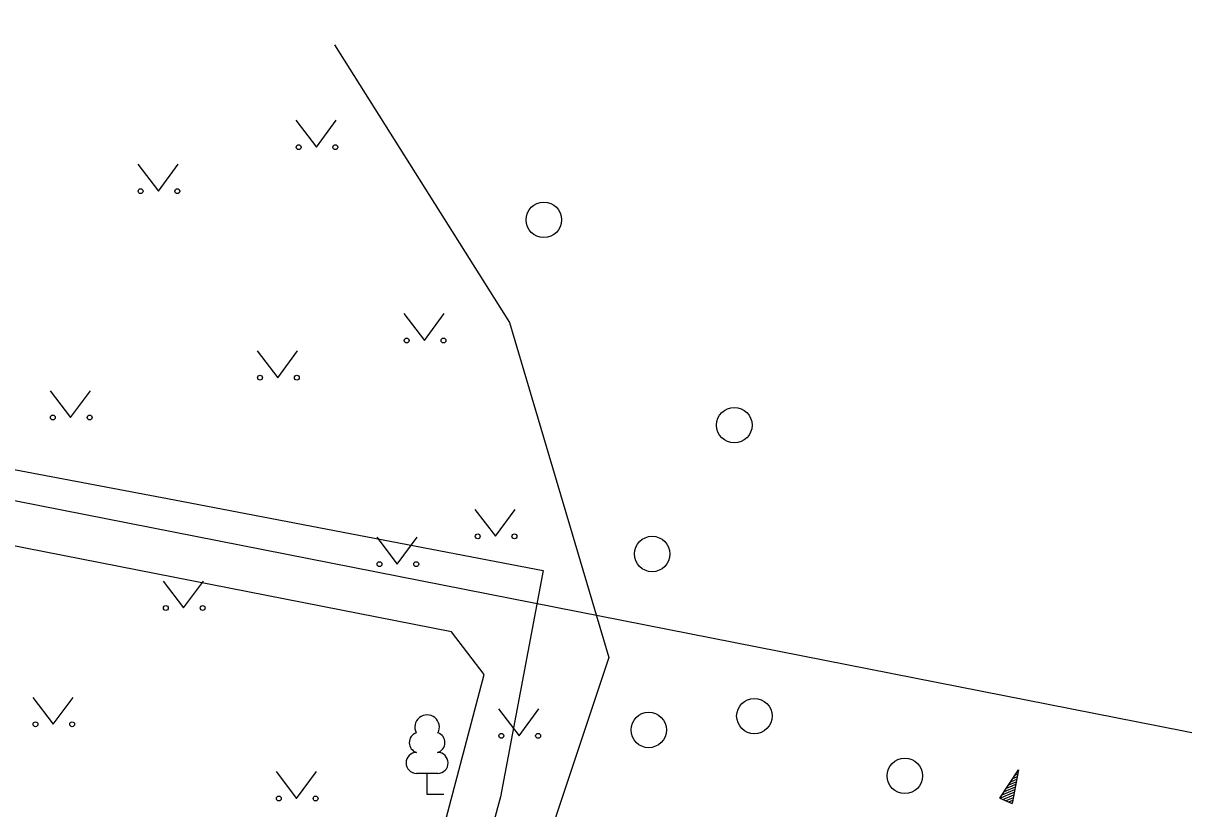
# Model space of a CAD drawing. Extents: x 554947 to 555436, y 6564938 to 6565792.
# Drawn here: x 555277.43 to 555303.63, y 6565122.92 to 6565140.66 of the extents above; entities that cross this region are included whole.
import ezdxf

# ---------------------------------------------------------------- set-up
doc = ezdxf.new("R2010")
doc.units = 0
for name, color, linetype in [('HALJASTUS', 7, 'Continuous'), ('KPOHULIIN', 7, 'Continuous'), ('MPKAABEL', 7, 'Continuous'), ('PR_SIDE', 7, 'Continuous'), ('PUU', 7, 'Continuous'), ('RELJEEF', 7, 'Continuous')]:
    doc.layers.add(name, color=color, linetype=linetype)

msp = doc.modelspace()

# ---------------------------------------------------------------- linework, layer by layer
at = {"layer": 'HALJASTUS'}
for p, q in [((555283.588, 6565138.467), (555284.051, 6565137.86)), ((555284.051, 6565137.86), (555284.497, 6565138.467)), ((555280.021, 6565137.473), (555280.484, 6565136.866)), ((555280.484, 6565136.866), (555280.93, 6565137.473)), ((555286.027, 6565134.102), (555286.49, 6565133.495)), ((555286.49, 6565133.495), (555286.936, 6565134.102)), ((555282.717, 6565133.262), (555283.18, 6565132.655)), ((555283.18, 6565132.655), (555283.626, 6565133.262)), ((555278.042, 6565132.362), (555278.505, 6565131.756)), ((555278.505, 6565131.756), (555278.951, 6565132.362)), ((555287.629, 6565129.68), (555288.093, 6565129.073)), ((555288.093, 6565129.073), (555288.538, 6565129.68)), ((555285.413, 6565129.051), (555285.876, 6565128.445)), ((555285.876, 6565128.445), (555286.322, 6565129.051)), ((555280.592, 6565128.061), (555281.055, 6565127.455)), ((555281.055, 6565127.455), (555281.501, 6565128.061)), ((555277.649, 6565125.436), (555278.113, 6565124.829)), ((555278.113, 6565124.829), (555278.558, 6565125.436)), ((555288.162, 6565125.176), (555288.626, 6565124.569)), ((555288.626, 6565124.569), (555289.071, 6565125.176)), ((555283.142, 6565123.76), (555283.605, 6565123.154)), ((555283.605, 6565123.154), (555284.051, 6565123.76))]:
    msp.add_line(p, q, dxfattribs=at)
msp.add_lwpolyline([(555284.462, 6565140.172), (555288.412, 6565133.905), (555290.653, 6565126.338), (555287.948, 6565118.22), (555286.947, 6565113.44), (555283.151, 6565108.996), (555281.188, 6565105.176)], dxfattribs=at)
for centre, radius in [((555283.65, 6565137.86), 0.055), ((555284.479, 6565137.86), 0.055), ((555280.083, 6565136.866), 0.055), ((555280.912, 6565136.866), 0.055), ((555289.184, 6565136.22), 0.4), ((555286.089, 6565133.495), 0.055), ((555286.918, 6565133.495), 0.055), ((555282.779, 6565132.655), 0.055), ((555283.608, 6565132.655), 0.055), ((555293.482, 6565131.583), 0.4), ((555278.104, 6565131.756), 0.055), ((555278.933, 6565131.756), 0.055), ((555287.692, 6565129.073), 0.055), ((555288.52, 6565129.073), 0.055), ((555291.628, 6565128.674), 0.4), ((555285.475, 6565128.445), 0.055), ((555286.304, 6565128.445), 0.055), ((555280.654, 6565127.455), 0.055), ((555281.483, 6565127.455), 0.055), ((555293.935, 6565125.014), 0.4), ((555291.551, 6565124.7), 0.4), ((555277.712, 6565124.829), 0.055), ((555278.54, 6565124.829), 0.055), ((555288.225, 6565124.569), 0.055), ((555289.054, 6565124.569), 0.055), ((555297.33, 6565123.664), 0.4), ((555283.204, 6565123.154), 0.055), ((555284.033, 6565123.154), 0.055)]:
    msp.add_circle(centre, radius, dxfattribs=at)
at = {"layer": 'KPOHULIIN'}
msp.add_lwpolyline([(555148.701, 6565153.258), (555226.644, 6565139.855), (555319.309, 6565121.586)], dxfattribs=at)
at = {"layer": 'MPKAABEL'}
msp.add_lwpolyline([(555252.588, 6565101.946), (555250.157, 6565105.485), (555246.43, 6565112.048), (555243.328, 6565117.686), (555240.248, 6565123.284), (555235.885, 6565131.607), (555233.393, 6565136.173), (555233.034, 6565137.981), (555233.62, 6565138.358), (555237.1, 6565137.907), (555242.704, 6565136.954), (555245.573, 6565136.455), (555256.506, 6565134.49), (555262.887, 6565133.288), (555269.268, 6565132.087), (555280.849, 6565129.896), (555289.168, 6565128.301), (555288.207, 6565123.189), (555286.959, 6565118.589), (555293.983, 6565117.646), (555297.167, 6565117.091)], dxfattribs=at)
at = {"layer": 'PR_SIDE'}
msp.add_lwpolyline([(555296.809, 6565115.615), (555286.607, 6565117.391), (555285.808, 6565118.252), (555287.837, 6565125.956), (555287.097, 6565126.919), (555245.342, 6565135.118), (555231.314, 6565137.915), (555222.994, 6565144.574), (555217.72, 6565147.16), (555203.944, 6565144.9), (555175.818, 6565152.015), (555157.882, 6565156.552), (555156.917, 6565156.236), (555156.093, 6565155.105)], dxfattribs=at)
at = {"layer": 'PUU'}
for p, q in [((555286.789, 6565123.719), (555286.309, 6565123.719)), ((555286.549, 6565123.244), (555286.549, 6565123.719)), ((555286.929, 6565123.244), (555286.549, 6565123.244))]:
    msp.add_line(p, q, dxfattribs=at)
for centre, radius, start, end in [((555286.549, 6565124.764), 0.277, 332.5799, 207.4201), ((555286.379, 6565124.416), 0.233, 109.0217, 253.1415), ((555286.719, 6565124.416), 0.233, 286.8508, 70.9859), ((555286.312, 6565123.956), 0.238, 90.0016, 269.3953), ((555286.786, 6565123.956), 0.238, 270.6047, 89.9984)]:
    msp.add_arc(centre, radius, start, end, dxfattribs=at)
at = {"layer": 'RELJEEF'}
for p, q in [((555299.476, 6565123.158), (555299.896, 6565123.798)), ((555299.896, 6565123.798), (555299.756, 6565123.043)), ((555299.871, 6565123.758), (555299.891, 6565123.768)), ((555299.676, 6565123.458), (555299.846, 6565123.533)), ((555299.726, 6565123.533), (555299.856, 6565123.593)), ((555299.751, 6565123.438), (555299.836, 6565123.473)), ((555299.771, 6565123.608), (555299.871, 6565123.648)), ((555299.821, 6565123.683), (555299.881, 6565123.708)), ((555299.476, 6565123.158), (555299.801, 6565123.298)), ((555299.526, 6565123.233), (555299.811, 6565123.353)), ((555299.541, 6565123.133), (555299.791, 6565123.238)), ((555299.576, 6565123.308), (555299.826, 6565123.413)), ((555299.626, 6565123.383), (555299.751, 6565123.438)), ((555299.476, 6565123.158), (555299.756, 6565123.043)), ((555299.476, 6565123.158), (555299.476, 6565123.158)), ((555299.606, 6565123.103), (555299.781, 6565123.178)), ((555299.676, 6565123.078), (555299.771, 6565123.118)), ((555299.741, 6565123.053), (555299.756, 6565123.058))]:
    msp.add_line(p, q, dxfattribs=at)

doc.saveas('drawing.dxf')
